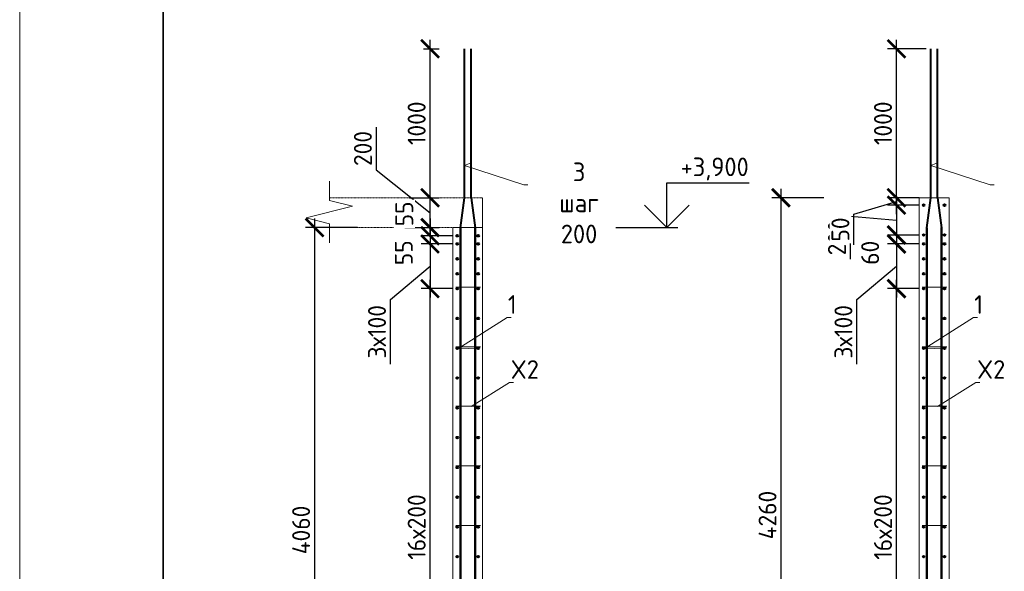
# Model space of a CAD drawing. Header units: millimetres. Extents: x 247266 to 730847, y -636031 to 10052.
# Tile 272 of 330: x 526875 to 540614, y -117113 to -109411. Entities that reach past the tile are written whole.
import ezdxf
from ezdxf import colors
from ezdxf.entities.mleader import LeaderData, LeaderLine
from ezdxf.math import Vec2, Vec3

# ---------------------------------------------------------------- set-up
doc = ezdxf.new("R2010")
doc.units = ezdxf.units.MM
doc.linetypes.add('01 Штриховая _4 мм_', pattern=[6, 3.5, -2.5])
for name, color, linetype, lineweight in [('AF_Perekritie', 7, 'Continuous', 18), ('AF_Stena', 7, 'Continuous', 18), ('Арм_шпильки', 7, 'Continuous', 18), ('Армирование', 7, 'Continuous', 40), ('АрмСтер', 7, 'Continuous', 50), ('подоснова', 7, 'Continuous', 5), ('ТОНКИЕ', 7, 'Continuous', 9)]:
    doc.layers.add(name, color=color, linetype=linetype, lineweight=lineweight)
doc.layers.add('РАЗМЕРЫ', color=7, linetype='Continuous')
doc.layers.add('ТОЛСТЫЕ_ОСНОВНЫЕ', color=7, linetype='Continuous')
doc.styles.add('GOST-2.304_Type-B', font='GOST_Common.ttf')
doc.dimstyles.new('мой 25', dxfattribs={"dimscale": 100, "dimtxt": 2.5, "dimasz": 2.5, "dimexe": 1.25, "dimexo": 0.625, "dimtad": 1, "dimdec": 0, "dimlfac": 0.5, "dimtxsty": 'GOST-2.304_Type-B', "dimblk": 'ARCHTICK', "dimcen": 2.5, "dimdle": 1.25, "dimaunit": 1, "dimadec": 1, "dimazin": 2, "dimtfac": 1, "dimtdec": 0, "dimtmove": 1, "dimatfit": 3, "dimfxl": 6, "dimfxlon": 1, "dimtfill": 1, "dimlwd": -1, "dimlwe": -1, "dimarcsym": 0})

# ---------------------------------------------------------------- blocks, each defined once
blk = doc.blocks.new('*U3682')
at = {"layer": 'ТОЛСТЫЕ_ОСНОВНЫЕ', "lineweight": 35}
blk.add_lwpolyline([(20, 5), (836, 5), (836, 589), (20, 589)], close=True, dxfattribs=at)
at = {"layer": 'ТОНКИЕ'}
blk.add_lwpolyline([(0, 0), (841, 0), (841, 594), (0, 594)], close=True, dxfattribs=at)
blk = doc.blocks.new('_None')
blk = doc.blocks.new('_ArchTick')
at = {"color": 0, "linetype": 'ByBlock', "const_width": 0.15}
blk.add_lwpolyline([(-0.5, -0.5), (0.5, 0.5)], dxfattribs=at)
blk = doc.blocks.new('*D239')
at = {"layer": 'DEFPOINTS', "color": 0, "ltscale": 100}
for p in [(532252, -111898), (532601, -111898), (532251, -112314)]:
    blk.add_point(p, dxfattribs=at)
at = {"layer": 'РАЗМЕРЫ', "color": 0, "linetype": 'Continuous'}
for p, q in [((531851, -110910), (531851, -111510)), ((531851, -111510), (532601, -112106)), ((532601, -112439), (532601, -111773)), ((532314, -111898), (532726, -111898)), ((532314, -112314), (532726, -112314))]:
    blk.add_line(p, q, dxfattribs=at)
at = {"layer": 'РАЗМЕРЫ', "color": 0, "ltscale": 100, "xscale": 250, "yscale": 250, "zscale": 250}
for p, rotation in [((532601, -111898), 90), ((532601, -112314), 270)]:
    blk.add_blockref('_ArchTick', p, dxfattribs=dict(at, rotation=rotation))
at = {"layer": 'РАЗМЕРЫ', "color": 0, "lineweight": 0, "ltscale": 100, "insert": (531664, -111210), "char_height": 250, "attachment_point": 5, "rotation": 90, "style": 'GOST-2.304_Type-B', "bg_fill": 3, "box_fill_scale": 1.1, "bg_fill_color": 256, "bg_fill_true_color": 13158600, "bg_fill_transparency": 0}
blk.add_mtext('200', dxfattribs=at)
blk = doc.blocks.new('*D238')
at = {"layer": 'DEFPOINTS', "color": 0, "ltscale": 100}
for p in [(533236, -112314), (530990, -120759), (533401, -120759)]:
    blk.add_point(p, dxfattribs=at)
at = {"layer": 'РАЗМЕРЫ', "color": 0, "linetype": 'Continuous'}
for p, q in [((530990, -112189), (530990, -120884)), ((531590, -112314), (530865, -112314)), ((531590, -120759), (530865, -120759))]:
    blk.add_line(p, q, dxfattribs=at)
at = {"layer": 'РАЗМЕРЫ', "color": 0, "ltscale": 100, "xscale": 250, "yscale": 250, "zscale": 250}
for p, rotation in [((530990, -112314), 90), ((530990, -120759), 270)]:
    blk.add_blockref('_ArchTick', p, dxfattribs=dict(at, rotation=rotation))
at = {"layer": 'РАЗМЕРЫ', "color": 0, "lineweight": 0, "ltscale": 100, "insert": (530802, -116536), "char_height": 250, "attachment_point": 5, "rotation": 90, "style": 'GOST-2.304_Type-B', "bg_fill": 3, "box_fill_scale": 1.1, "bg_fill_color": 256, "bg_fill_true_color": 13158600, "bg_fill_transparency": 0}
blk.add_mtext('4060', dxfattribs=at)
blk = doc.blocks.new('*D240')
at = {"layer": 'DEFPOINTS', "color": 0, "ltscale": 100}
for p in [(532601, -113167), (532981, -113167), (532846, -119823)]:
    blk.add_point(p, dxfattribs=at)
at = {"layer": 'РАЗМЕРЫ', "color": 0, "linetype": 'Continuous'}
for p, q in [((532601, -119948), (532601, -113042)), ((532919, -113167), (532476, -113167)), ((532784, -119823), (532476, -119823))]:
    blk.add_line(p, q, dxfattribs=at)
at = {"layer": 'РАЗМЕРЫ', "color": 0, "ltscale": 100, "xscale": 250, "yscale": 250, "zscale": 250}
for p, rotation in [((532601, -113167), 90), ((532601, -119823), 270)]:
    blk.add_blockref('_ArchTick', p, dxfattribs=dict(at, rotation=rotation))
at = {"layer": 'РАЗМЕРЫ', "color": 0, "lineweight": 0, "ltscale": 100, "insert": (532414, -116495), "char_height": 250, "attachment_point": 5, "rotation": 90, "style": 'GOST-2.304_Type-B', "bg_fill": 3, "box_fill_scale": 1.1, "bg_fill_color": 256, "bg_fill_true_color": 13158600, "bg_fill_transparency": 0}
blk.add_mtext('16х200', dxfattribs=at)
blk = doc.blocks.new('*D258')
at = {"layer": 'DEFPOINTS', "color": 0, "ltscale": 100}
for p in [(532601, -112428), (532981, -112428)]:
    blk.add_point(p, dxfattribs=at)
at = {"layer": 'РАЗМЕРЫ', "color": 0, "linetype": 'Continuous'}
for p, q in [((532601, -112189), (532601, -112553)), ((532250, -112314), (532726, -112314)), ((532919, -112428), (532476, -112428))]:
    blk.add_line(p, q, dxfattribs=at)
at = {"layer": 'РАЗМЕРЫ', "color": 0, "ltscale": 100, "xscale": 250, "yscale": 250, "zscale": 250}
for p, rotation in [((532601, -112314), 270), ((532601, -112428), 90)]:
    blk.add_blockref('_ArchTick', p, dxfattribs=dict(at, rotation=rotation))
at = {"layer": 'РАЗМЕРЫ', "color": 0, "lineweight": 0, "ltscale": 100, "insert": (532242, -112123), "char_height": 250, "attachment_point": 5, "rotation": 90, "style": 'GOST-2.304_Type-B', "bg_fill": 3, "box_fill_scale": 1.1, "bg_fill_color": 256, "bg_fill_true_color": 13158600, "bg_fill_transparency": 0}
blk.add_mtext('55', dxfattribs=at)
at = {"layer": 'DEFPOINTS', "color": 0, "ltscale": 100}
blk.add_point((532187, -112314), dxfattribs=at)
blk = doc.blocks.new('*D259')
at = {"layer": 'DEFPOINTS', "color": 0, "ltscale": 100}
for p in [(532981, -112428), (532601, -112543), (532981, -112543)]:
    blk.add_point(p, dxfattribs=at)
at = {"layer": 'РАЗМЕРЫ', "color": 0, "linetype": 'Continuous'}
for p, q in [((532601, -112303), (532601, -112668)), ((532919, -112428), (532476, -112428)), ((532919, -112543), (532476, -112543))]:
    blk.add_line(p, q, dxfattribs=at)
at = {"layer": 'РАЗМЕРЫ', "color": 0, "ltscale": 100, "xscale": 250, "yscale": 250, "zscale": 250}
for p, rotation in [((532601, -112428), 270), ((532601, -112543), 90)]:
    blk.add_blockref('_ArchTick', p, dxfattribs=dict(at, rotation=rotation))
at = {"layer": 'РАЗМЕРЫ', "color": 0, "lineweight": 0, "ltscale": 100, "insert": (532235, -112666), "char_height": 250, "attachment_point": 5, "rotation": 90, "style": 'GOST-2.304_Type-B', "bg_fill": 3, "box_fill_scale": 1.1, "bg_fill_color": 256, "bg_fill_true_color": 13158600, "bg_fill_transparency": 0}
blk.add_mtext('55', dxfattribs=at)
blk = doc.blocks.new('*D260')
at = {"layer": 'DEFPOINTS', "color": 0, "ltscale": 100}
for p in [(532981, -112543), (532601, -113167), (532886, -113167)]:
    blk.add_point(p, dxfattribs=at)
at = {"layer": 'РАЗМЕРЫ', "color": 0, "linetype": 'Continuous'}
for p, q in [((532601, -112418), (532601, -113292)), ((532919, -112543), (532476, -112543)), ((532049, -113318), (532601, -112855)), ((532823, -113167), (532476, -113167)), ((532049, -114219), (532049, -113318))]:
    blk.add_line(p, q, dxfattribs=at)
at = {"layer": 'РАЗМЕРЫ', "color": 0, "ltscale": 100, "xscale": 250, "yscale": 250, "zscale": 250}
for p, rotation in [((532601, -112543), 90), ((532601, -113167), 270)]:
    blk.add_blockref('_ArchTick', p, dxfattribs=dict(at, rotation=rotation))
at = {"layer": 'РАЗМЕРЫ', "color": 0, "lineweight": 0, "ltscale": 100, "insert": (531861, -113769), "char_height": 250, "attachment_point": 5, "rotation": 90, "style": 'GOST-2.304_Type-B', "bg_fill": 3, "box_fill_scale": 1.1, "bg_fill_color": 256, "bg_fill_true_color": 13158600, "bg_fill_transparency": 0}
blk.add_mtext('3х100', dxfattribs=at)
blk = doc.blocks.new('*D244')
at = {"layer": 'DEFPOINTS', "color": 0, "ltscale": 100}
for p in [(539842, -111898), (537497, -120759), (539909, -120759)]:
    blk.add_point(p, dxfattribs=at)
at = {"layer": 'РАЗМЕРЫ', "color": 0, "linetype": 'Continuous'}
for p, q in [((537497, -111773), (537497, -120884)), ((538097, -111898), (537372, -111898)), ((538097, -120759), (537372, -120759))]:
    blk.add_line(p, q, dxfattribs=at)
at = {"layer": 'РАЗМЕРЫ', "color": 0, "ltscale": 100, "xscale": 250, "yscale": 250, "zscale": 250}
for p, rotation in [((537497, -111898), 90), ((537497, -120759), 270)]:
    blk.add_blockref('_ArchTick', p, dxfattribs=dict(at, rotation=rotation))
at = {"layer": 'РАЗМЕРЫ', "color": 0, "lineweight": 0, "ltscale": 100, "insert": (537310, -116328), "char_height": 250, "attachment_point": 5, "rotation": 90, "style": 'GOST-2.304_Type-B', "bg_fill": 3, "box_fill_scale": 1.1, "bg_fill_color": 256, "bg_fill_true_color": 13158600, "bg_fill_transparency": 0}
blk.add_mtext('4260', dxfattribs=at)
blk = doc.blocks.new('*D245')
at = {"layer": 'DEFPOINTS', "color": 0, "ltscale": 100}
for p in [(539109, -113167), (539489, -113167), (539354, -119823)]:
    blk.add_point(p, dxfattribs=at)
at = {"layer": 'РАЗМЕРЫ', "color": 0, "linetype": 'Continuous'}
for p, q in [((539109, -119948), (539109, -113042)), ((539426, -113167), (538984, -113167)), ((539291, -119823), (538984, -119823))]:
    blk.add_line(p, q, dxfattribs=at)
at = {"layer": 'РАЗМЕРЫ', "color": 0, "ltscale": 100, "xscale": 250, "yscale": 250, "zscale": 250}
for p, rotation in [((539109, -113167), 90), ((539109, -119823), 270)]:
    blk.add_blockref('_ArchTick', p, dxfattribs=dict(at, rotation=rotation))
at = {"layer": 'РАЗМЕРЫ', "color": 0, "lineweight": 0, "ltscale": 100, "insert": (538921, -116495), "char_height": 250, "attachment_point": 5, "rotation": 90, "style": 'GOST-2.304_Type-B', "bg_fill": 3, "box_fill_scale": 1.1, "bg_fill_color": 256, "bg_fill_true_color": 13158600, "bg_fill_transparency": 0}
blk.add_mtext('16х200', dxfattribs=at)
blk = doc.blocks.new('*D266')
at = {"layer": 'DEFPOINTS', "color": 0, "ltscale": 100}
for p in [(539359, -112002), (539109, -112418), (539489, -112418)]:
    blk.add_point(p, dxfattribs=at)
at = {"layer": 'РАЗМЕРЫ', "color": 0, "linetype": 'Continuous'}
for p, q in [((539109, -111877), (539109, -112543)), ((539297, -112002), (538984, -112002)), ((538466, -112757), (538466, -112157)), ((538466, -112157), (539109, -112210)), ((539426, -112418), (538984, -112418))]:
    blk.add_line(p, q, dxfattribs=at)
at = {"layer": 'РАЗМЕРЫ', "color": 0, "ltscale": 100, "xscale": 250, "yscale": 250, "zscale": 250}
for p, rotation in [((539109, -112002), 90), ((539109, -112418), 270)]:
    blk.add_blockref('_ArchTick', p, dxfattribs=dict(at, rotation=rotation))
at = {"layer": 'РАЗМЕРЫ', "color": 0, "lineweight": 0, "ltscale": 100, "insert": (538278, -112457), "char_height": 250, "attachment_point": 5, "rotation": 90, "style": 'GOST-2.304_Type-B', "bg_fill": 3, "box_fill_scale": 1.1, "bg_fill_color": 256, "bg_fill_true_color": 13158600, "bg_fill_transparency": 0}
blk.add_mtext('200', dxfattribs=at)
blk = doc.blocks.new('*D267')
at = {"layer": 'DEFPOINTS', "color": 0, "ltscale": 100}
for p in [(539489, -112418), (539109, -112543), (539489, -112543)]:
    blk.add_point(p, dxfattribs=at)
at = {"layer": 'РАЗМЕРЫ', "color": 0, "linetype": 'Continuous'}
for p, q in [((539109, -112293), (539109, -112668)), ((539426, -112418), (538984, -112418)), ((539426, -112543), (538984, -112543))]:
    blk.add_line(p, q, dxfattribs=at)
at = {"layer": 'РАЗМЕРЫ', "color": 0, "ltscale": 100, "xscale": 250, "yscale": 250, "zscale": 250}
for p, rotation in [((539109, -112418), 270), ((539109, -112543), 90)]:
    blk.add_blockref('_ArchTick', p, dxfattribs=dict(at, rotation=rotation))
at = {"layer": 'РАЗМЕРЫ', "color": 0, "lineweight": 0, "ltscale": 100, "insert": (538742, -112666), "char_height": 250, "attachment_point": 5, "rotation": 90, "style": 'GOST-2.304_Type-B', "bg_fill": 3, "box_fill_scale": 1.1, "bg_fill_color": 256, "bg_fill_true_color": 13158600, "bg_fill_transparency": 0}
blk.add_mtext('60', dxfattribs=at)
blk = doc.blocks.new('*D268')
at = {"layer": 'DEFPOINTS', "color": 0, "ltscale": 100}
for p in [(539489, -112543), (539109, -113167), (539393, -113167)]:
    blk.add_point(p, dxfattribs=at)
at = {"layer": 'РАЗМЕРЫ', "color": 0, "linetype": 'Continuous'}
for p, q in [((539109, -112418), (539109, -113292)), ((539426, -112543), (538984, -112543)), ((538556, -113318), (539109, -112855)), ((539331, -113167), (538984, -113167)), ((538556, -114219), (538556, -113318))]:
    blk.add_line(p, q, dxfattribs=at)
at = {"layer": 'РАЗМЕРЫ', "color": 0, "ltscale": 100, "xscale": 250, "yscale": 250, "zscale": 250}
for p, rotation in [((539109, -112543), 90), ((539109, -113167), 270)]:
    blk.add_blockref('_ArchTick', p, dxfattribs=dict(at, rotation=rotation))
at = {"layer": 'РАЗМЕРЫ', "color": 0, "lineweight": 0, "ltscale": 100, "insert": (538369, -113769), "char_height": 250, "attachment_point": 5, "rotation": 90, "style": 'GOST-2.304_Type-B', "bg_fill": 3, "box_fill_scale": 1.1, "bg_fill_color": 256, "bg_fill_true_color": 13158600, "bg_fill_transparency": 0}
blk.add_mtext('3х100', dxfattribs=at)
blk = doc.blocks.new('*D269')
at = {"layer": 'DEFPOINTS', "color": 0, "ltscale": 100}
for p in [(539109, -111898), (539489, -111898), (539489, -112002)]:
    blk.add_point(p, dxfattribs=at)
at = {"layer": 'РАЗМЕРЫ', "color": 0, "linetype": 'Continuous'}
for p, q in [((539109, -112127), (539109, -111773)), ((538515, -112128), (539109, -111950)), ((539426, -111898), (538984, -111898)), ((539426, -112002), (538984, -112002)), ((538515, -112553), (538515, -112128))]:
    blk.add_line(p, q, dxfattribs=at)
at = {"layer": 'РАЗМЕРЫ', "color": 0, "ltscale": 100, "xscale": 250, "yscale": 250, "zscale": 250}
for p, rotation in [((539109, -111898), 270), ((539109, -112002), 90)]:
    blk.add_blockref('_ArchTick', p, dxfattribs=dict(at, rotation=rotation))
at = {"layer": 'РАЗМЕРЫ', "color": 0, "lineweight": 0, "ltscale": 100, "insert": (538327, -112341), "char_height": 250, "attachment_point": 5, "rotation": 90, "style": 'GOST-2.304_Type-B', "bg_fill": 3, "box_fill_scale": 1.1, "bg_fill_color": 256, "bg_fill_true_color": 13158600, "bg_fill_transparency": 0}
blk.add_mtext('50', dxfattribs=at)
blk = doc.blocks.new('*D564')
at = {"layer": 'DEFPOINTS', "color": 0, "ltscale": 100}
for p in [(532448, -109818), (532601, -109818), (532448, -111898)]:
    blk.add_point(p, dxfattribs=at)
at = {"layer": 'РАЗМЕРЫ', "color": 0, "linetype": 'Continuous'}
for p, q in [((532601, -112023), (532601, -109693)), ((532510, -109818), (532726, -109818)), ((532510, -111898), (532726, -111898))]:
    blk.add_line(p, q, dxfattribs=at)
at = {"layer": 'РАЗМЕРЫ', "color": 0, "ltscale": 100, "xscale": 250, "yscale": 250, "zscale": 250}
for p, rotation in [((532601, -109818), 90), ((532601, -111898), 270)]:
    blk.add_blockref('_ArchTick', p, dxfattribs=dict(at, rotation=rotation))
at = {"layer": 'РАЗМЕРЫ', "color": 0, "lineweight": 0, "ltscale": 100, "insert": (532414, -110858), "char_height": 250, "attachment_point": 5, "rotation": 90, "style": 'GOST-2.304_Type-B', "bg_fill": 3, "box_fill_scale": 1.1, "bg_fill_color": 256, "bg_fill_true_color": 13158600, "bg_fill_transparency": 0}
blk.add_mtext('1000', dxfattribs=at)
blk = doc.blocks.new('*D565')
at = {"layer": 'DEFPOINTS', "color": 0, "ltscale": 100}
for p in [(539109, -109818), (539588, -109818), (539489, -111898)]:
    blk.add_point(p, dxfattribs=at)
at = {"layer": 'РАЗМЕРЫ', "color": 0, "linetype": 'Continuous'}
for p, q in [((539109, -112023), (539109, -109693)), ((539525, -109818), (538984, -109818)), ((539426, -111898), (538984, -111898))]:
    blk.add_line(p, q, dxfattribs=at)
at = {"layer": 'РАЗМЕРЫ', "color": 0, "ltscale": 100, "xscale": 250, "yscale": 250, "zscale": 250}
for p, rotation in [((539109, -109818), 90), ((539109, -111898), 270)]:
    blk.add_blockref('_ArchTick', p, dxfattribs=dict(at, rotation=rotation))
at = {"layer": 'РАЗМЕРЫ', "color": 0, "lineweight": 0, "ltscale": 100, "insert": (538921, -110858), "char_height": 250, "attachment_point": 5, "rotation": 90, "style": 'GOST-2.304_Type-B', "bg_fill": 3, "box_fill_scale": 1.1, "bg_fill_color": 256, "bg_fill_true_color": 13158600, "bg_fill_transparency": 0}
blk.add_mtext('1000', dxfattribs=at)

msp = doc.modelspace()

# ---------------------------------------------------------------- linework, layer by layer
for points in [[(535904.34, -111689.87), (537053.82, -111689.87)], [(535904.34, -112313.87), (535904.34, -111689.87)], [(536216.34, -112001.87), (535904.34, -112313.87), (535592.34, -112001.87)], [(535192.39, -112313.87), (536060.34, -112313.87)]]:
    msp.add_lwpolyline(points)
at = {"layer": 'AF_Perekritie', "linetype": '01 Штриховая _4 мм_', "lineweight": 9}
for p, q in [((533334.65, -111897.87), (531204.13, -111897.87)), ((531204.13, -112313.87), (533334.65, -112313.87))]:
    msp.add_line(p, q, dxfattribs=at)
at = {"layer": 'AF_Stena', "lineweight": 20}
for p, q in [((539426.2, -111897.87), (539426.2, -120758.67)), ((539842.2, -111897.87), (539426.2, -111897.87)), ((532918.65, -112313.87), (532918.65, -120758.67)), ((533334.65, -112313.87), (532918.65, -112313.87)), ((533334.65, -120758.67), (533334.65, -112313.87)), ((539842.2, -120758.67), (539842.2, -112313.87))]:
    msp.add_line(p, q, dxfattribs=at)
for points in [[(531196.14, -111863.09), (531196.14, -111668.09)], [(531196.14, -111863.09), (531196.14, -111934.59)], [(531196.14, -111934.59), (531521.14, -112015.84)], [(531521.14, -112015.84), (530871.14, -112178.34)], [(530871.14, -112178.34), (531196.14, -112259.59)], [(531196.14, -112259.59), (531196.14, -112331.09)], [(531196.14, -112331.09), (531196.14, -112526.09)]]:
    msp.add_lwpolyline(points, dxfattribs=at)
at = {"layer": 'Арм_шпильки'}
for p, q in [((532960.25, -113977.87), (533302.94, -113977.87)), ((539467.8, -113977.87), (539810.48, -113977.87)), ((532960.25, -114809.87), (533302.94, -114809.87)), ((539467.8, -114809.87), (539810.48, -114809.87)), ((532960.25, -115641.87), (533302.94, -115641.87)), ((539467.8, -115641.87), (539810.48, -115641.87))]:
    msp.add_line(p, q, dxfattribs=at)
at = {"layer": 'Армирование', "ltscale": 100}
for p, q in [((533080.15, -111897.87), (533080.15, -109817.87)), ((533174.5, -111897.87), (533174.5, -109817.87))]:
    msp.add_line(p, q, dxfattribs=at)
for centre in [(532981.05, -113582.67), (533272.25, -113582.67), (539488.6, -113582.67), (539779.8, -113582.67), (532981.05, -113998.67), (533272.25, -113998.67), (539488.6, -113998.67), (539779.8, -113998.67), (532981.05, -114414.67), (533272.25, -114414.67), (539488.6, -114414.67), (539779.8, -114414.67), (532981.05, -114830.67), (533272.25, -114830.67), (539488.6, -114830.67), (539779.8, -114830.67), (532981.05, -115246.67), (533272.25, -115246.67), (539488.6, -115246.67), (539779.8, -115246.67), (532981.05, -115662.67), (533272.25, -115662.67), (539488.6, -115662.67), (539779.8, -115662.67), (532981.05, -116078.67), (533272.25, -116078.67), (539488.6, -116078.67), (539779.8, -116078.67)]:
    msp.add_circle(centre, 12.48, dxfattribs=at)
at = {"layer": 'АрмСтер', "ltscale": 15}
for p, q in [((533023.99, -120758.67), (533023.99, -112316.4)), ((533230.34, -120758.67), (533230.34, -112313.87)), ((539531.53, -120758.67), (539531.53, -112316.4)), ((539737.88, -120758.67), (539737.88, -112313.87))]:
    msp.add_line(p, q, dxfattribs=at)

# ---------------------------------------------------------------- block references
at = {"xscale": 100, "yscale": 100, "zscale": 100}
msp.add_blockref('*U3682', (526875.32, -140219.35, 3100), dxfattribs=at)

# ---------------------------------------------------------------- texts
at = {"style": 'GOST-2.304_Type-B'}
msp.add_text('+3,900', height=260, dxfattribs=at).set_placement((536097.69, -111596.27))

# ---------------------------------------------------------------- leaders
at = {"layer": 'подоснова'}
ml = msp.add_multileader_mtext('Standard', dxfattribs=at)
ml.set_content('3 шаг 200', color=256, style='GOST-2.304_Type-B')
ml.set_leader_properties(color=256, linetype='ByLayer', lineweight=15)
ml.set_arrow_properties(name='NONE')
ml.build(insert=Vec2(0, 0))
ml.multileader.update_dxf_attribs({"text_left_attachment_type": 6, "text_right_attachment_type": 6, "dogleg_length": 10, "arrow_head_size": 18.72})
ctx = ml.context
ctx.base_point, ctx.char_height, ctx.arrow_head_size, ctx.landing_gap_size, ctx.plane_origin = Vec3(533920.78, -111718.07), 260, 18.72, 20.8, Vec3(532655.22, -110353.01)
ctx.left_attachment, ctx.right_attachment, ctx.text_align_type = 6, 6, 1
notes = []
notes.append((ctx, [(0, (1, 1, 0), (533909.75, -111718.33), (1, 0), 10.4, [(1, [(533174.5, -111410.19), (533080.15, -111449.55)], 0, [])])]))
ctx.mtext.insert, ctx.mtext.width, ctx.mtext.alignment, ctx.mtext.flow_direction = Vec3(534680.61, -111406.07), 23.8137, 2, 5
ml = msp.add_multileader_mtext('Standard', dxfattribs=at)
ml.set_content('1 ', color=256, style='GOST-2.304_Type-B')
ml.set_leader_properties(color=256, linetype='ByLayer', lineweight=15)
ml.set_arrow_properties(name='NONE')
ml.build(insert=Vec2(0, 0))
ml.multileader.update_dxf_attribs({"text_left_attachment_type": 6, "text_right_attachment_type": 6, "dogleg_length": 10, "arrow_head_size": 18.72})
ctx = ml.context
ctx.base_point, ctx.char_height, ctx.arrow_head_size, ctx.landing_gap_size, ctx.plane_origin = Vec3(533688.31, -113569.57), 260, 18.72, 20.8, Vec3(532654.01, -113111.68)
ctx.left_attachment, ctx.right_attachment, ctx.text_align_type = 6, 6, 1
notes.append((ctx, [(0, (1, 1, 0), (533677.87, -113569.57), (1, 0), 10.4, [(1, [(533284.73, -113998.67), (532989.53, -114008.43)], 0, [])])]))
ctx.mtext.insert, ctx.mtext.width, ctx.mtext.alignment, ctx.mtext.flow_direction = Vec3(533748.11, -113257.57), 23.8137, 2, 5
ml = msp.add_multileader_mtext('Standard', dxfattribs=at)
ml.set_content('1 ', color=256, style='GOST-2.304_Type-B')
ml.set_leader_properties(color=256, linetype='ByLayer', lineweight=15)
ml.set_arrow_properties(name='NONE')
ml.build(insert=Vec2(0, 0))
ml.multileader.update_dxf_attribs({"text_left_attachment_type": 6, "text_right_attachment_type": 6, "dogleg_length": 10, "arrow_head_size": 18.72})
ctx = ml.context
ctx.base_point, ctx.char_height, ctx.arrow_head_size, ctx.landing_gap_size, ctx.plane_origin = Vec3(540195.85, -113569.57), 260, 18.72, 20.8, Vec3(539161.56, -113111.68)
ctx.left_attachment, ctx.right_attachment, ctx.text_align_type = 6, 6, 1
notes.append((ctx, [(0, (1, 1, 0), (540185.41, -113569.57), (1, 0), 10.4, [(1, [(539792.28, -113998.67), (539497.07, -114008.43)], 0, [])])]))
ctx.mtext.insert, ctx.mtext.width, ctx.mtext.alignment, ctx.mtext.flow_direction = Vec3(540255.65, -113257.57), 23.8137, 2, 5
for ctx, leaders in notes:
    for number, flags, end, landing, length, lines in leaders:
        leader = LeaderData()
        leader.index, (leader.has_last_leader_line, leader.has_dogleg_vector, leader.attachment_direction) = number, flags
        leader.last_leader_point, leader.dogleg_vector, leader.dogleg_length = Vec3(end), Vec3(landing), length
        for number, points, colour, breaks in lines:
            line = LeaderLine()
            line.index, line.vertices, line.color, line.breaks = number, Vec3.list(points), colors.encode_raw_color(colour), breaks
            leader.lines.append(line)
        ctx.leaders.append(leader)

# ---------------------------------------------------------------- next in the draw order: dimensions: what is measured, and where the dimension line sits
at = {"layer": 'РАЗМЕРЫ', "lineweight": 0}
dim = msp.add_linear_dim(base=(532601.16, -111897.87), p1=(532251.26, -112313.87), p2=(532251.52, -111897.87), angle=90, text='200', dimstyle='мой 25', dxfattribs=at)
dim.commit()
dim.dimension.update_dxf_attribs({"geometry": '*D239', "text_midpoint": (531851.41, -111447.84), "dimtype": 160})
dim = msp.add_linear_dim(base=(537497.46, -120758.67), p1=(539842.2, -111897.87), p2=(539908.99, -120758.67), angle=90, text='4260', dimstyle='мой 25', dxfattribs=at)
dim.commit()
dim.dimension.update_dxf_attribs({"geometry": '*D244', "text_midpoint": (537309.83, -116328.27)})

# ---------------------------------------------------------------- next in the draw order: linework, layer by layer
at = {"layer": 'AF_Stena', "lineweight": 20}
msp.add_line((539842.2, -112313.87), (539842.2, -111898.93), dxfattribs=at)
at = {"layer": 'Арм_шпильки'}
msp.add_line((539467.8, -116472.13), (539810.48, -116472.13), dxfattribs=at)
at = {"layer": 'Армирование', "ltscale": 100}
for p, q in [((539587.7, -111897.87), (539587.7, -109820.4)), ((539682.04, -111897.87), (539682.04, -109820.4)), ((539531.53, -112316.4), (539587.7, -111897.87)), ((539682.04, -111897.87), (539738.2, -112316.4))]:
    msp.add_line(p, q, dxfattribs=at)
for centre in [(539779.8, -112001.87), (539488.6, -112417.87), (539779.8, -112417.87), (539488.6, -112542.67), (539779.8, -112542.67), (539488.6, -112750.67), (539779.8, -112750.67), (539779.8, -112958.67), (539779.8, -113166.67), (539488.6, -116492.93), (539779.8, -116492.93), (539488.6, -116908.93), (539779.8, -116908.93)]:
    msp.add_circle(centre, 12.48, dxfattribs=at)

# ---------------------------------------------------------------- next in the draw order: dimensions: what is measured, and where the dimension line sits
at = {"layer": 'РАЗМЕРЫ', "lineweight": 0}
dim = msp.add_linear_dim(base=(530989.91, -120758.67), p1=(533235.51, -112313.87), p2=(533401.45, -120758.67), angle=90, text='4060', dimstyle='мой 25', dxfattribs=at)
dim.commit()
dim.dimension.update_dxf_attribs({"geometry": '*D238', "text_midpoint": (530802.29, -116536.27)})

# ---------------------------------------------------------------- next in the draw order: leaders
at = {"layer": 'подоснова'}
ml = msp.add_multileader_mtext('Standard', dxfattribs=at)
ml.set_content('X2', color=256, style='GOST-2.304_Type-B')
ml.set_leader_properties(color=256, linetype='ByLayer', lineweight=15)
ml.set_arrow_properties(name='NONE')
ml.build(insert=Vec2(0, 0))
ml.multileader.update_dxf_attribs({"text_left_attachment_type": 6, "text_right_attachment_type": 6, "dogleg_length": 10, "arrow_head_size": 18.72})
ctx = ml.context
ctx.base_point, ctx.char_height, ctx.arrow_head_size, ctx.landing_gap_size, ctx.plane_origin = Vec3(540228.08, -114477.56), 260, 18.72, 20.8, Vec3(539193.79, -113674.5)
ctx.left_attachment, ctx.right_attachment, ctx.text_align_type = 6, 6, 1
notes = []
notes.append((ctx, [(0, (1, 1, 0), (540217.5, -114477.82), (1, 0), 10.4, [(0, [(539683.42, -114811.61)], 0, [])])]))
ctx.mtext.insert, ctx.mtext.width, ctx.mtext.alignment, ctx.mtext.flow_direction = Vec3(540430.88, -114165.56), 23.8137, 2, 5
for ctx, leaders in notes:
    for number, flags, end, landing, length, lines in leaders:
        leader = LeaderData()
        leader.index, (leader.has_last_leader_line, leader.has_dogleg_vector, leader.attachment_direction) = number, flags
        leader.last_leader_point, leader.dogleg_vector, leader.dogleg_length = Vec3(end), Vec3(landing), length
        for number, points, colour, breaks in lines:
            line = LeaderLine()
            line.index, line.vertices, line.color, line.breaks = number, Vec3.list(points), colors.encode_raw_color(colour), breaks
            leader.lines.append(line)
        ctx.leaders.append(leader)

# ---------------------------------------------------------------- next in the draw order: linework, layer by layer
at = {"layer": 'AF_Stena', "lineweight": 20}
msp.add_line((533334.65, -112313.87), (533334.65, -111898.93), dxfattribs=at)
at = {"layer": 'Арм_шпильки'}
msp.add_line((532960.25, -116472.13), (533302.94, -116472.13), dxfattribs=at)
at = {"layer": 'Армирование', "ltscale": 100}
for p, q in [((533023.99, -112316.4), (533080.15, -111897.87)), ((533174.5, -111897.87), (533230.65, -112316.4))]:
    msp.add_line(p, q, dxfattribs=at)
for centre in [(532981.05, -112428.27), (533272.25, -112428.27), (532981.05, -112542.67), (533272.25, -112542.67), (532981.05, -112750.67), (533272.25, -112750.67), (533272.25, -112958.67), (533272.25, -113166.67), (532981.05, -116492.93), (533272.25, -116492.93), (532981.05, -116908.93), (533272.25, -116908.93)]:
    msp.add_circle(centre, 12.48, dxfattribs=at)

# ---------------------------------------------------------------- next in the draw order: dimensions: what is measured, and where the dimension line sits
at = {"layer": 'РАЗМЕРЫ', "lineweight": 0}
dim = msp.add_linear_dim(base=(539108.7, -112417.87), p1=(539359.36, -112001.87), p2=(539488.6, -112417.87), angle=90, text='200', dimstyle='мой 25', dxfattribs=at)
dim.commit()
dim.dimension.update_dxf_attribs({"geometry": '*D266', "text_midpoint": (538465.59, -112219.5), "dimtype": 160})
dim = msp.add_linear_dim(base=(539108.7, -113166.67), p1=(539353.94, -119822.67), p2=(539488.6, -113166.67), angle=90, text='16х200', dimstyle='мой 25', dxfattribs=at)
dim.commit()
dim.dimension.update_dxf_attribs({"geometry": '*D245', "text_midpoint": (538921.08, -116494.67)})

# ---------------------------------------------------------------- next in the draw order: leaders
at = {"layer": 'подоснова'}
ml = msp.add_multileader_mtext('Standard', dxfattribs=at)
ml.set_content('X2', color=256, style='GOST-2.304_Type-B')
ml.set_leader_properties(color=256, linetype='ByLayer', lineweight=15)
ml.set_arrow_properties(name='NONE')
ml.build(insert=Vec2(0, 0))
ml.multileader.update_dxf_attribs({"text_left_attachment_type": 6, "text_right_attachment_type": 6, "dogleg_length": 10, "arrow_head_size": 18.72})
ctx = ml.context
ctx.base_point, ctx.char_height, ctx.arrow_head_size, ctx.landing_gap_size, ctx.plane_origin = Vec3(533720.54, -114477.56), 260, 18.72, 20.8, Vec3(532686.25, -113674.5)
ctx.left_attachment, ctx.right_attachment, ctx.text_align_type = 6, 6, 1
notes = []
notes.append((ctx, [(0, (1, 1, 0), (533709.96, -114477.82), (1, 0), 10.4, [(0, [(533175.87, -114811.61)], 0, [])])]))
ctx.mtext.insert, ctx.mtext.width, ctx.mtext.alignment, ctx.mtext.flow_direction = Vec3(533923.34, -114165.56), 23.8137, 2, 5
for ctx, leaders in notes:
    for number, flags, end, landing, length, lines in leaders:
        leader = LeaderData()
        leader.index, (leader.has_last_leader_line, leader.has_dogleg_vector, leader.attachment_direction) = number, flags
        leader.last_leader_point, leader.dogleg_vector, leader.dogleg_length = Vec3(end), Vec3(landing), length
        for number, points, colour, breaks in lines:
            line = LeaderLine()
            line.index, line.vertices, line.color, line.breaks = number, Vec3.list(points), colors.encode_raw_color(colour), breaks
            leader.lines.append(line)
        ctx.leaders.append(leader)

# ---------------------------------------------------------------- next in the draw order: linework, layer by layer
at = {"layer": 'Армирование', "ltscale": 100}
for centre in [(539488.6, -112001.87), (539488.6, -112958.67), (539488.6, -113166.67)]:
    msp.add_circle(centre, 12.48, dxfattribs=at)

# ---------------------------------------------------------------- next in the draw order: dimensions: what is measured, and where the dimension line sits
at = {"layer": 'РАЗМЕРЫ', "lineweight": 0}
for base, p1, p2, text, picture, middle in [((532601.16, -112428.27), (532187.46, -112313.87), (532981.05, -112428.27), '55', '*D258', (532429.35, -112122.84)), ((539108.7, -112542.67), (539488.6, -112417.87), (539488.6, -112542.67), '60', '*D267', (538929.86, -112665.72))]:
    dim = msp.add_linear_dim(base=base, p1=p1, p2=p2, angle=90, text=text, dimstyle='мой 25', dxfattribs=at)
    dim.commit()
    dim.dimension.update_dxf_attribs({"geometry": picture, "text_midpoint": middle, "dimtype": 160})
dim = msp.add_linear_dim(base=(532601.16, -113166.67), p1=(532846.4, -119822.67), p2=(532981.05, -113166.67), angle=90, text='16х200', dimstyle='мой 25', dxfattribs=at)
dim.commit()
dim.dimension.update_dxf_attribs({"geometry": '*D240', "text_midpoint": (532413.53, -116494.67)})

# ---------------------------------------------------------------- next in the draw order: linework, layer by layer
at = {"layer": 'Армирование', "ltscale": 100}
for centre in [(532981.05, -112958.67), (532981.05, -113166.67)]:
    msp.add_circle(centre, 12.48, dxfattribs=at)

# ---------------------------------------------------------------- next in the draw order: dimensions: what is measured, and where the dimension line sits
at = {"layer": 'РАЗМЕРЫ', "lineweight": 0}
dim = msp.add_linear_dim(base=(532601.16, -109817.87), p1=(532447.53, -111897.87), p2=(532447.53, -109817.87), angle=90, text='1000', dimstyle='мой 25', dxfattribs=at)
dim.commit()
dim.dimension.update_dxf_attribs({"geometry": '*D564', "text_midpoint": (532413.53, -110857.87)})
for base, p1, p2, text, picture, middle in [((532601.16, -112542.67), (532981.05, -112428.27), (532981.05, -112542.67), '55', '*D259', (532422.31, -112665.72)), ((539108.7, -113166.67), (539488.6, -112542.67), (539393.28, -113166.67), '3х100', '*D268', (538556.2, -113380.95))]:
    dim = msp.add_linear_dim(base=base, p1=p1, p2=p2, angle=90, text=text, dimstyle='мой 25', dxfattribs=at)
    dim.commit()
    dim.dimension.update_dxf_attribs({"geometry": picture, "text_midpoint": middle, "dimtype": 160})

# ---------------------------------------------------------------- next in the draw order: linework, layer by layer
at = {"layer": 'Арм_шпильки'}
msp.add_line((539467.8, -113145.87), (539810.48, -113145.87), dxfattribs=at)

# ---------------------------------------------------------------- next in the draw order: dimensions: what is measured, and where the dimension line sits
at = {"layer": 'РАЗМЕРЫ', "lineweight": 0}
dim = msp.add_linear_dim(base=(539108.7, -111897.87), p1=(539488.6, -112001.87), p2=(539488.6, -111897.87), angle=90, text='50', dimstyle='мой 25', dxfattribs=at)
dim.commit()
dim.dimension.update_dxf_attribs({"geometry": '*D269', "text_midpoint": (538326.95, -112190.61)})
dim = msp.add_linear_dim(base=(532601.16, -113166.67), p1=(532981.05, -112542.67), p2=(532885.74, -113166.67), angle=90, text='3х100', dimstyle='мой 25', dxfattribs=at)
dim.commit()
dim.dimension.update_dxf_attribs({"geometry": '*D260', "text_midpoint": (532048.66, -113380.95), "dimtype": 160})

# ---------------------------------------------------------------- next in the draw order: linework, layer by layer
at = {"layer": 'Арм_шпильки'}
msp.add_line((532960.25, -113145.87), (533302.94, -113145.87), dxfattribs=at)

# ---------------------------------------------------------------- next in the draw order: dimensions: what is measured, and where the dimension line sits
at = {"layer": 'РАЗМЕРЫ', "lineweight": 0}
dim = msp.add_linear_dim(base=(539108.7, -109818.32), p1=(539488.6, -111897.87), p2=(539587.7, -109818.32), angle=90, text='1000', dimstyle='мой 25', dxfattribs=at)
dim.commit()
dim.dimension.update_dxf_attribs({"geometry": '*D565', "text_midpoint": (538921.08, -110858.1)})

# ---------------------------------------------------------------- next in the draw order: leaders
at = {"layer": 'подоснова'}
ml = msp.add_multileader_mtext('Standard', dxfattribs=at)
ml.set_content('3 шаг 200', color=256, style='GOST-2.304_Type-B')
ml.set_leader_properties(color=256, linetype='ByLayer', lineweight=15)
ml.set_arrow_properties(name='NONE')
ml.build(insert=Vec2(0, 0))
ml.multileader.update_dxf_attribs({"text_left_attachment_type": 6, "text_right_attachment_type": 6, "dogleg_length": 10, "arrow_head_size": 18.72})
ctx = ml.context
ctx.base_point, ctx.char_height, ctx.arrow_head_size, ctx.landing_gap_size, ctx.plane_origin = Vec3(540428.33, -111718.07), 260, 18.72, 20.8, Vec3(539162.76, -110353.01)
ctx.left_attachment, ctx.right_attachment, ctx.text_align_type = 6, 6, 1
notes = []
notes.append((ctx, [(0, (1, 1, 0), (540417.3, -111718.33), (1, 0), 10.4, [(1, [(539682.04, -111410.19), (539587.7, -111449.55)], 0, [])])]))
ctx.mtext.insert, ctx.mtext.width, ctx.mtext.alignment, ctx.mtext.flow_direction = Vec3(541188.16, -111406.07), 23.8137, 2, 5
for ctx, leaders in notes:
    for number, flags, end, landing, length, lines in leaders:
        leader = LeaderData()
        leader.index, (leader.has_last_leader_line, leader.has_dogleg_vector, leader.attachment_direction) = number, flags
        leader.last_leader_point, leader.dogleg_vector, leader.dogleg_length = Vec3(end), Vec3(landing), length
        for number, points, colour, breaks in lines:
            line = LeaderLine()
            line.index, line.vertices, line.color, line.breaks = number, Vec3.list(points), colors.encode_raw_color(colour), breaks
            leader.lines.append(line)
        ctx.leaders.append(leader)

doc.saveas('drawing.dxf')
